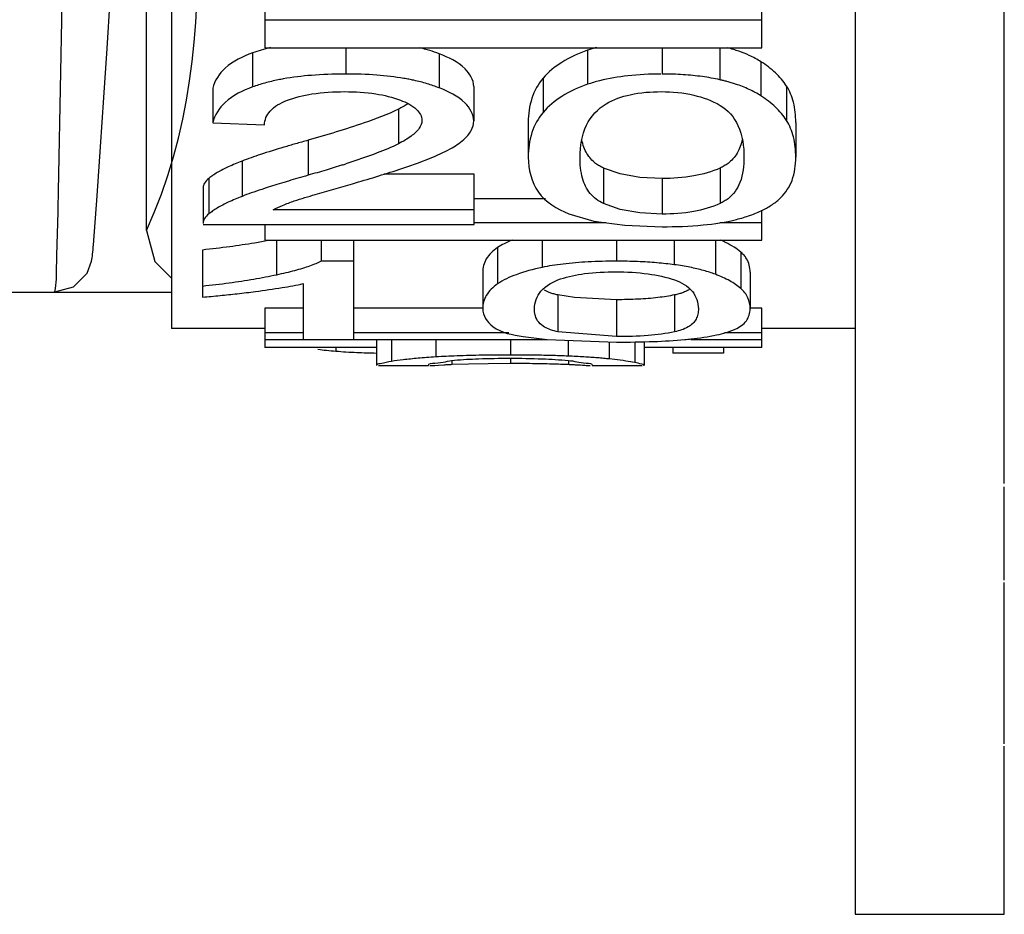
# Paper-space layout 'Sheet' of a CAD drawing. Header units: inches. Extents: x 0.2 to 10.8, y 0.2 to 8.3.
# Tile 358 of 545: x 8.0983 to 8.13, y 1.9559 to 1.9847. Entities that reach past the tile are written whole.
import ezdxf

# ---------------------------------------------------------------- set-up
doc = ezdxf.new("R2010")
doc.units = ezdxf.units.IN
doc.header["$MEASUREMENT"] = 0
doc.layers.get('0').update_dxf_attribs({"lineweight": 5})

psp = doc.layouts.new('Sheet')

# ---------------------------------------------------------------- linework, layer by layer
at = {"color": 0, "linetype": 'ByBlock', "lineweight": -3}
for p, q in [((8.12522913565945, 2.162019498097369), (8.12522913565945, 1.955869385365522)), ((8.103229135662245, 2.158051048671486), (8.103229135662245, 1.974721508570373)), ((8.102422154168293, 1.977878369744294), (8.102422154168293, 2.003886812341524)), ((8.130029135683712, 1.969733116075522), (8.130029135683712, 2.00198390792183)), ((8.122229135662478, 1.98375358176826), (8.122229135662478, 1.985361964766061)), ((8.106229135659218, 1.984935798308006), (8.106229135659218, 1.98375358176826)), ((8.122229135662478, 1.984646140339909), (8.106229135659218, 1.984646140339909)), ((8.105838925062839, 1.983592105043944), (8.105838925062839, 1.982497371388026)), ((8.106229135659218, 1.98375358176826), (8.122229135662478, 1.98375358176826)), ((8.108839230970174, 1.98375358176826), (8.108839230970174, 1.982912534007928)), ((8.111846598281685, 1.983561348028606), (8.111846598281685, 1.982466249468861)), ((8.116620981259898, 1.983676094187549), (8.116620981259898, 1.982582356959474)), ((8.11901385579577, 1.98375358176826), (8.11901385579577, 1.982912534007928)), ((8.120876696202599, 1.98375358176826), (8.120876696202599, 1.982727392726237)), ((8.12219812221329, 1.983308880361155), (8.12219812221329, 1.982210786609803)), ((8.11518711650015, 1.982781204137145), (8.11518711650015, 1.981676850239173)), ((8.10455328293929, 1.982452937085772), (8.10455328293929, 1.981344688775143)), ((8.112954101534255, 1.982512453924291), (8.112954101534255, 1.981404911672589)), ((8.123020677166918, 1.982526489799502), (8.123020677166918, 1.981419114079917)), ((8.110532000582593, 1.981782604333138), (8.110532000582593, 1.980666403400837)), ((8.10455328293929, 1.981344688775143), (8.106219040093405, 1.981277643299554)), ((8.114709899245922, 1.981357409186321), (8.114709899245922, 1.980236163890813)), ((8.123317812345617, 1.981357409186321), (8.123317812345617, 1.980236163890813)), ((8.107623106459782, 1.980782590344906), (8.107623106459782, 1.979654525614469)), ((8.105498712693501, 1.980111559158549), (8.105498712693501, 1.978975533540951)), ((8.11713200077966, 1.979884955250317), (8.11713200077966, 1.978746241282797)), ((8.120886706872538, 1.979887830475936), (8.120886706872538, 1.978749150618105)), ((8.10442911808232, 1.979554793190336), (8.10442911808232, 1.978412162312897)), ((8.112972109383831, 1.979688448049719), (8.110066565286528, 1.979688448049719)), ((8.112972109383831, 1.978065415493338), (8.112972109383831, 1.979688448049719)), ((8.11901385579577, 1.979548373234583), (8.11901385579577, 1.978405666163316)), ((8.104244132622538, 1.979250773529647), (8.104244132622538, 1.978104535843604)), ((8.106274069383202, 1.979248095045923), (8.1061325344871, 1.979201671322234)), ((8.115259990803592, 1.978895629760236), (8.112972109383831, 1.978895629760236)), ((8.112972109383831, 1.978547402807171), (8.106498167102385, 1.978547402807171)), ((8.122229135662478, 1.977568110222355), (8.122229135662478, 1.978534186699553)), ((8.102422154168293, 1.977878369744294), (8.102694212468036, 1.976874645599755)), ((8.104247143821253, 1.978065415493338), (8.112972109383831, 1.978065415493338)), ((8.106229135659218, 1.978065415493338), (8.106229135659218, 1.977568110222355)), ((8.117206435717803, 1.978128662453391), (8.112972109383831, 1.978128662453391)), ((8.122229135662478, 1.978128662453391), (8.120869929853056, 1.978128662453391)), ((8.106229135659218, 1.977568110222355), (8.122229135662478, 1.977568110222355)), ((8.10660645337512, 1.977568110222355), (8.10660645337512, 1.976443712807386)), ((8.108046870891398, 1.977568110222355), (8.108046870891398, 1.976888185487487)), ((8.10909134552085, 1.974367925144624), (8.10909134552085, 1.977568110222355)), ((8.115153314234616, 1.977568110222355), (8.115153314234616, 1.976688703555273)), ((8.117546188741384, 1.977568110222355), (8.117546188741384, 1.976888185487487)), ((8.119409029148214, 1.977568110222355), (8.119409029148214, 1.976776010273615)), ((8.120730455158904, 1.977568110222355), (8.120730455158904, 1.976467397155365)), ((8.10422913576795, 1.977249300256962), (8.10422913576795, 1.975734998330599)), ((8.113719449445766, 1.977324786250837), (8.113719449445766, 1.976155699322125)), ((8.121553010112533, 1.977178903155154), (8.121553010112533, 1.976008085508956)), ((8.102694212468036, 1.976874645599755), (8.103229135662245, 1.976343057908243)), ((8.10909134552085, 1.976888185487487), (8.108046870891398, 1.976888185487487)), ((8.113242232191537, 1.976535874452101), (8.113242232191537, 1.975357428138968)), ((8.121850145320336, 1.976535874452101), (8.121850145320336, 1.975357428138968)), ((8.107470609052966, 1.97616818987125), (8.107470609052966, 1.974367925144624)), ((8.103229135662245, 1.975881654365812), (8.097195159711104, 1.975881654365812)), ((8.116202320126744, 1.975716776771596), (8.115664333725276, 1.975802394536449)), ((8.115664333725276, 1.975802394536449), (8.115664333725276, 1.974615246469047)), ((8.117546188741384, 1.975649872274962), (8.116202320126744, 1.975716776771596)), ((8.117546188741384, 1.975649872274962), (8.117546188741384, 1.974460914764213)), ((8.119419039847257, 1.975803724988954), (8.119419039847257, 1.974616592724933)), ((8.107470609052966, 1.975374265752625), (8.106229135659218, 1.975374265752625)), ((8.106229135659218, 1.975374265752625), (8.106229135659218, 1.974106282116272)), ((8.113242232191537, 1.975374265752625), (8.10909134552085, 1.975374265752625)), ((8.122229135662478, 1.975374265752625), (8.121850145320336, 1.975374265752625)), ((8.122229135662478, 1.974106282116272), (8.122229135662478, 1.975374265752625)), ((8.106229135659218, 1.974719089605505), (8.103229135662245, 1.974719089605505)), ((8.12522913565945, 1.974719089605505), (8.122229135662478, 1.974719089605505)), ((8.107470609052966, 1.974579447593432), (8.106229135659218, 1.974579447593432)), ((8.106229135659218, 1.974367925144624), (8.115317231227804, 1.974367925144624)), ((8.114084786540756, 1.974579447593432), (8.10909134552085, 1.974579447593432)), ((8.109829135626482, 1.974367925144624), (8.109829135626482, 1.973531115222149)), ((8.110306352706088, 1.974367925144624), (8.110306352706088, 1.973662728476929)), ((8.111740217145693, 1.974367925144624), (8.111740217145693, 1.97380704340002)), ((8.114133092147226, 1.974367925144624), (8.114133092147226, 1.973869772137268)), ((8.114544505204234, 1.974465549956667), (8.115317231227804, 1.974367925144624)), ((8.115317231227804, 1.974367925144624), (8.117546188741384, 1.974285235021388)), ((8.117546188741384, 1.974460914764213), (8.115664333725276, 1.974615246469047)), ((8.119941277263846, 1.974367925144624), (8.122229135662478, 1.974367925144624)), ((8.122229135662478, 1.974579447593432), (8.121022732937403, 1.974579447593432)), ((8.109829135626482, 1.974106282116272), (8.106229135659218, 1.974106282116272)), ((8.108516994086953, 1.974106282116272), (8.108516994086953, 1.973983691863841)), ((8.115995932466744, 1.974325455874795), (8.115995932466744, 1.973833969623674)), ((8.117317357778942, 1.974285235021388), (8.117317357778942, 1.973742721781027)), ((8.118139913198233, 1.974285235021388), (8.118139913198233, 1.973629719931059)), ((8.118437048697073, 1.974295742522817), (8.118437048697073, 1.973531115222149)), ((8.122229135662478, 1.974106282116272), (8.118437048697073, 1.974106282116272)), ((8.119366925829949, 1.974106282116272), (8.119366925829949, 1.97393170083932)), ((8.12098766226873, 1.974106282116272), (8.12098766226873, 1.97393170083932)), ((8.114133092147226, 1.973765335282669), (8.114133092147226, 1.973595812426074)), ((8.117490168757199, 1.973723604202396), (8.117317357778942, 1.973742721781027)), ((8.12098766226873, 1.97393170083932), (8.119366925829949, 1.97393170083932)), ((8.111494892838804, 1.973519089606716), (8.10989141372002, 1.973519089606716)), ((8.11182282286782, 1.973534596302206), (8.11170298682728, 1.973525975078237)), ((8.111996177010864, 1.973546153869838), (8.11182282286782, 1.973534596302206)), ((8.112251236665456, 1.973702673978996), (8.112251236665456, 1.973559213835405)), ((8.112787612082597, 1.973577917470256), (8.112251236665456, 1.973559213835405)), ((8.113415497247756, 1.973591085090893), (8.112787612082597, 1.973577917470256)), ((8.114133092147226, 1.973595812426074), (8.113415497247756, 1.973591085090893)), ((8.116005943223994, 1.973695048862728), (8.116005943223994, 1.973558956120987)), ((8.118376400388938, 1.973519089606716), (8.116771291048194, 1.973519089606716)), ((8.130029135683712, 1.966625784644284), (8.130029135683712, 1.969626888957)), ((8.130029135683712, 1.961360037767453), (8.130029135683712, 1.966549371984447)), ((8.130029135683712, 1.955869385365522), (8.130029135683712, 1.96128236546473)), ((8.12522913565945, 1.95586839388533), (8.130029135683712, 1.95586839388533))]:
    psp.add_line(p, q, dxfattribs=at)
for points in [[(8.11901385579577, 1.979548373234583), (8.118298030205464, 1.979585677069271), (8.117669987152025, 1.97969779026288), (8.11713200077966, 1.979884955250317)], [(8.11901385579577, 1.978405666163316), (8.118296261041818, 1.97844361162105), (8.117668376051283, 1.978557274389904), (8.11713200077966, 1.978746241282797)], [(8.11601217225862, 1.978416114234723), (8.116821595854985, 1.978182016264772), (8.117818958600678, 1.978043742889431), (8.11901385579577, 1.977997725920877)], [(8.09947782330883, 1.975907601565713), (8.100078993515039, 1.976069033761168), (8.100516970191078, 1.976507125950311), (8.10065519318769, 1.976889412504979)]]:
    psp.add_lwpolyline(points, dxfattribs=at)
for centre, radius, start, end in [((8.108839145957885, 1.966526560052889), 0.0163859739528, 89.99970276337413, 90.20437083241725), ((8.099646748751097, 2.008654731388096), 0.03007301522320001, 287.5787260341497, 287.8003962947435), ((8.118770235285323, 1.94000107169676), 0.04118949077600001, 106.6183700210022, 106.8280915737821)]:
    psp.add_arc(centre, radius, start, end, dxfattribs=at)
for points, knots in [([(8.100718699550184, 1.977411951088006), (8.103261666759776, 2.011114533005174), (8.101520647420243, 2.067459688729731), (8.099532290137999, 2.132960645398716), (8.102431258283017, 2.165316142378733), (8.100657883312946, 2.174847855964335)], [0, 0, 0, 0, 0.5135504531, 0.8526848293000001, 1, 1, 1, 1]), ([(8.09958364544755, 1.978589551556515), (8.099838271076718, 1.99031271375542), (8.099845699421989, 2.05514043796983), (8.100714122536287, 2.119973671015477), (8.099583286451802, 2.173059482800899)], [0, 0, 0, 0, 0.1808892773, 1, 1, 1, 1]), ([(8.102422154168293, 1.977878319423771), (8.105251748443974, 1.984071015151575), (8.099970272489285, 2.009318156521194), (8.103190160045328, 2.032426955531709), (8.103231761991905, 2.049492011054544)], [0, 0, 0, 0, 0.2851903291, 1, 1, 1, 1]), ([(8.105838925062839, 1.983592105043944), (8.105522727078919, 1.983477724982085), (8.104972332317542, 1.983224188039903), (8.104609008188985, 1.982701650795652), (8.10455328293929, 1.982452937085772)], [0, 0, 0, 0, 0.568825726, 1, 1, 1, 1]), ([(8.106416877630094, 1.983763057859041), (8.106316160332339, 1.983738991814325), (8.106121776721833, 1.983687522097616), (8.105930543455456, 1.983625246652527), (8.105838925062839, 1.983592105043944)], [0, 0, 0, 0, 0.5152357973, 1, 1, 1, 1]), ([(8.111846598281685, 1.983561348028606), (8.111746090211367, 1.983600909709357), (8.111534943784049, 1.983674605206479), (8.111319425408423, 1.983734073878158), (8.111207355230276, 1.983761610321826)], [0, 0, 0, 0, 0.4834621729, 1, 1, 1, 1]), ([(8.112954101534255, 1.982512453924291), (8.112954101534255, 1.982722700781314), (8.112641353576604, 1.98323075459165), (8.112144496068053, 1.983444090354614), (8.111846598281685, 1.983561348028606)], [0, 0, 0, 0, 0.3963995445, 1, 1, 1, 1]), ([(8.116620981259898, 1.983676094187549), (8.116331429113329, 1.983577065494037), (8.115806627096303, 1.98334594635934), (8.115357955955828, 1.982980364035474), (8.11518711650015, 1.982781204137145)], [0, 0, 0, 0, 0.5383734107, 1, 1, 1, 1]), ([(8.116901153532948, 1.983761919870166), (8.11685337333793, 1.983748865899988), (8.116759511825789, 1.983721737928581), (8.116666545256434, 1.983691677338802), (8.116620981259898, 1.983676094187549)], [0, 0, 0, 0, 0.5070441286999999, 1, 1, 1, 1]), ([(8.12181977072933, 1.983512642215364), (8.121712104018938, 1.983561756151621), (8.121483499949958, 1.983652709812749), (8.121248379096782, 1.983724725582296), (8.12112546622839, 1.98375792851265)], [0, 0, 0, 0, 0.4817250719, 1, 1, 1, 1]), ([(8.12219812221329, 1.983308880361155), (8.122138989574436, 1.983346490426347), (8.12201503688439, 1.983418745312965), (8.121886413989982, 1.983482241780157), (8.12181977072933, 1.983512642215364)], [0, 0, 0, 0, 0.4889423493, 1, 1, 1, 1]), ([(8.123020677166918, 1.982526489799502), (8.122919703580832, 1.982680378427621), (8.122669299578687, 1.982972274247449), (8.122363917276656, 1.983203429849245), (8.12219812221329, 1.983308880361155)], [0, 0, 0, 0, 0.4836673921, 1, 1, 1, 1]), ([(8.10666570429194, 1.982725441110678), (8.106519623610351, 1.982695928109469), (8.106240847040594, 1.982630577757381), (8.105967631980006, 1.982544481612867), (8.105838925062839, 1.982497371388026)], [0, 0, 0, 0, 0.5209276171, 1, 1, 1, 1]), ([(8.106826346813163, 1.982756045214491), (8.106799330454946, 1.982751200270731), (8.106745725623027, 1.982741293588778), (8.10669223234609, 1.982730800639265), (8.10666570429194, 1.982725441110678)], [0, 0, 0, 0, 0.5035157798, 1, 1, 1, 1]), ([(8.108780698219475, 1.982912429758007), (8.108431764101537, 1.982911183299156), (8.107777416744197, 1.982888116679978), (8.107126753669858, 1.982809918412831), (8.106826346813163, 1.982756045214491)], [0, 0, 0, 0, 0.5334312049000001, 1, 1, 1, 1]), ([(8.11071021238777, 1.982772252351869), (8.110420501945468, 1.982821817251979), (8.109797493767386, 1.982892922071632), (8.10917127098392, 1.982912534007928), (8.108839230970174, 1.982912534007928)], [0, 0, 0, 0, 0.4695505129, 1, 1, 1, 1]), ([(8.111025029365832, 1.982711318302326), (8.110973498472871, 1.982722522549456), (8.110868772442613, 1.982743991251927), (8.11076359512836, 1.982763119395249), (8.11071021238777, 1.982772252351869)], [0, 0, 0, 0, 0.4933415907, 1, 1, 1, 1]), ([(8.111846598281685, 1.982466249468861), (8.111719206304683, 1.982516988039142), (8.111448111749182, 1.98260955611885), (8.111170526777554, 1.982679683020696), (8.111025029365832, 1.982711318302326)], [0, 0, 0, 0, 0.4794203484, 1, 1, 1, 1]), ([(8.11518711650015, 1.982781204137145), (8.115027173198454, 1.982594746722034), (8.114774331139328, 1.982135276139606), (8.114709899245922, 1.981620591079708), (8.114709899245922, 1.981357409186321)], [0, 0, 0, 0, 0.4827812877, 1, 1, 1, 1]), ([(8.117007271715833, 1.982697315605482), (8.116940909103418, 1.982680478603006), (8.116811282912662, 1.982644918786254), (8.116683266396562, 1.982603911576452), (8.116620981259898, 1.982582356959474)], [0, 0, 0, 0, 0.5095101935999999, 1, 1, 1, 1]), ([(8.118972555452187, 1.982912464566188), (8.118618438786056, 1.982911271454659), (8.117957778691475, 1.982880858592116), (8.11730396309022, 1.982772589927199), (8.117007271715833, 1.982697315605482)], [0, 0, 0, 0, 0.5363726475, 1, 1, 1, 1]), ([(8.119695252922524, 1.982891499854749), (8.119584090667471, 1.982898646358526), (8.119357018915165, 1.982909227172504), (8.119129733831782, 1.982912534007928), (8.11901385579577, 1.982912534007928)], [0, 0, 0, 0, 0.4901300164, 1, 1, 1, 1]), ([(8.120876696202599, 1.982727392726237), (8.120690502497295, 1.982769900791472), (8.120298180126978, 1.982839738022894), (8.11990175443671, 1.982878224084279), (8.119695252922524, 1.982891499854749)], [0, 0, 0, 0, 0.4799661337, 1, 1, 1, 1]), ([(8.121101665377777, 1.982671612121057), (8.121064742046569, 1.982681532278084), (8.120989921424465, 1.982700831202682), (8.120914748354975, 1.982718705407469), (8.120876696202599, 1.982727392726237)], [0, 0, 0, 0, 0.4948325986, 1, 1, 1, 1]), ([(8.121381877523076, 1.982588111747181), (8.121336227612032, 1.982603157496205), (8.12124319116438, 1.982632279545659), (8.121149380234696, 1.982658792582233), (8.121101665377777, 1.982671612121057)], [0, 0, 0, 0, 0.4931184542, 1, 1, 1, 1]), ([(8.105838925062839, 1.982497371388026), (8.105522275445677, 1.982381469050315), (8.104970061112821, 1.982123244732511), (8.104608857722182, 1.981595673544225), (8.10455328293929, 1.981344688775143)], [0, 0, 0, 0, 0.5674207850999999, 1, 1, 1, 1]), ([(8.106930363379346, 1.982056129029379), (8.10719148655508, 1.982163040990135), (8.107815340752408, 1.982312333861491), (8.108450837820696, 1.982345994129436), (8.108803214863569, 1.982345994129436)], [0, 0, 0, 0, 0.4446725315, 1, 1, 1, 1]), ([(8.108803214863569, 1.982345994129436), (8.109137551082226, 1.982345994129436), (8.109745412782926, 1.982312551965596), (8.110341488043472, 1.982170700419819), (8.110595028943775, 1.982070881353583)], [0, 0, 0, 0, 0.5509653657, 1, 1, 1, 1]), ([(8.112954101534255, 1.981404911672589), (8.112954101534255, 1.98161717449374), (8.11264373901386, 1.982129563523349), (8.112144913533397, 1.982347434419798), (8.111846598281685, 1.982466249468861)], [0, 0, 0, 0, 0.3979663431, 1, 1, 1, 1]), ([(8.116620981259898, 1.982582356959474), (8.116331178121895, 1.982482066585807), (8.115805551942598, 1.982247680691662), (8.115357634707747, 1.981877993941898), (8.11518711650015, 1.981676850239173)], [0, 0, 0, 0, 0.5376696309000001, 1, 1, 1, 1]), ([(8.11721569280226, 1.981956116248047), (8.117453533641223, 1.982095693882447), (8.118043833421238, 1.982300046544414), (8.118658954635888, 1.982345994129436), (8.118995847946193, 1.982345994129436)], [0, 0, 0, 0, 0.4501184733, 1, 1, 1, 1]), ([(8.118995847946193, 1.982345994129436), (8.11934442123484, 1.982345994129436), (8.119999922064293, 1.98228716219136), (8.120621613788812, 1.982056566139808), (8.12088458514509, 1.981905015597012)], [0, 0, 0, 0, 0.5345490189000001, 1, 1, 1, 1]), ([(8.12219812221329, 1.982210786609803), (8.12207760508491, 1.982288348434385), (8.12181198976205, 1.982430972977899), (8.121531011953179, 1.982538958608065), (8.121381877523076, 1.982588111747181)], [0, 0, 0, 0, 0.4771807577, 1, 1, 1, 1]), ([(8.123317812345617, 1.981357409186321), (8.123317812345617, 1.981574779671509), (8.123279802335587, 1.981983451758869), (8.12312433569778, 1.98236850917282), (8.123020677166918, 1.982526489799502)], [0, 0, 0, 0, 0.5349699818, 1, 1, 1, 1]), ([(8.106219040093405, 1.981277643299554), (8.106219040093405, 1.9814357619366), (8.106392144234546, 1.981805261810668), (8.106735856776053, 1.981976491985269), (8.106930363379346, 1.982056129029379)], [0, 0, 0, 0, 0.4293238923, 1, 1, 1, 1]), ([(8.110595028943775, 1.982070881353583), (8.110780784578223, 1.981997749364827), (8.111090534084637, 1.981866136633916), (8.111288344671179, 1.981550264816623), (8.111288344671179, 1.981419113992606)], [0, 0, 0, 0, 0.6035153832, 1, 1, 1, 1]), ([(8.123020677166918, 1.981419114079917), (8.122919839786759, 1.981574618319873), (8.122669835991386, 1.981869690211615), (8.122364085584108, 1.982103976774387), (8.12219812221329, 1.982210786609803)], [0, 0, 0, 0, 0.4842876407, 1, 1, 1, 1]), ([(8.110532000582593, 1.981782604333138), (8.11017716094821, 1.981603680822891), (8.109209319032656, 1.981250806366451), (8.108228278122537, 1.980953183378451), (8.107623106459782, 1.980782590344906)], [0, 0, 0, 0, 0.3872688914, 1, 1, 1, 1]), ([(8.11071789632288, 1.98188274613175), (8.11068826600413, 1.981865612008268), (8.110626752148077, 1.981831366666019), (8.110564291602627, 1.981798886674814), (8.110532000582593, 1.981782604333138)], [0, 0, 0, 0, 0.4862470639, 1, 1, 1, 1]), ([(8.11083371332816, 1.981953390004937), (8.110815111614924, 1.981941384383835), (8.110776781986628, 1.981917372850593), (8.110737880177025, 1.98189430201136), (8.11071789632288, 1.98188274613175)], [0, 0, 0, 0, 0.4895525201, 1, 1, 1, 1]), ([(8.11518711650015, 1.981676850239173), (8.115026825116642, 1.981487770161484), (8.114774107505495, 1.981022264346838), (8.114709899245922, 1.980502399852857), (8.114709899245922, 1.980236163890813)], [0, 0, 0, 0, 0.4821482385, 1, 1, 1, 1]), ([(8.116375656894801, 1.980236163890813), (8.116375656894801, 1.980587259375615), (8.116473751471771, 1.981270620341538), (8.116947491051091, 1.981798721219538), (8.11721569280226, 1.981956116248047)], [0, 0, 0, 0, 0.5302993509, 1, 1, 1, 1]), ([(8.12088458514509, 1.981905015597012), (8.12113429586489, 1.981761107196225), (8.12157245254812, 1.981236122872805), (8.121652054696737, 1.980582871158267), (8.121652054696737, 1.980236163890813)], [0, 0, 0, 0, 0.453933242, 1, 1, 1, 1]), ([(8.111288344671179, 1.981419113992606), (8.111288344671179, 1.981330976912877), (8.11120016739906, 1.981124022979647), (8.111038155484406, 1.980986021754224), (8.110940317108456, 1.98091331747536)], [0, 0, 0, 0, 0.419637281, 1, 1, 1, 1]), ([(8.11263157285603, 1.980802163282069), (8.112726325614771, 1.980886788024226), (8.112886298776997, 1.981063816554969), (8.112954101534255, 1.981298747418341), (8.112954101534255, 1.981404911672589)], [0, 0, 0, 0, 0.5447605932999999, 1, 1, 1, 1]), ([(8.123317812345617, 1.980236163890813), (8.123317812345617, 1.980456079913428), (8.123279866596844, 1.980869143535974), (8.123124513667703, 1.981258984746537), (8.123020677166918, 1.981419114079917)], [0, 0, 0, 0, 0.5353812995, 1, 1, 1, 1]), ([(8.107623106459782, 1.980782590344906), (8.107488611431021, 1.980744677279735), (8.10722936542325, 1.980670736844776), (8.106970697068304, 1.980594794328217), (8.10684629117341, 1.980557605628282)], [0, 0, 0, 0, 0.5183454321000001, 1, 1, 1, 1]), ([(8.110940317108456, 1.98091331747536), (8.110880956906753, 1.980869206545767), (8.11074767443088, 1.980781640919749), (8.110607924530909, 1.980705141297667), (8.110532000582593, 1.980666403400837)], [0, 0, 0, 0, 0.4645709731, 1, 1, 1, 1]), ([(8.111551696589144, 1.980202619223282), (8.11177224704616, 1.980292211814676), (8.112148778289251, 1.980462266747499), (8.112501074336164, 1.980685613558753), (8.11263157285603, 1.980802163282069)], [0, 0, 0, 0, 0.5763708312, 1, 1, 1, 1]), ([(8.116877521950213, 1.980037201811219), (8.116766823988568, 1.980123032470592), (8.11656659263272, 1.980351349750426), (8.116466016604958, 1.980635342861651), (8.11643201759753, 1.980786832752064)], [0, 0, 0, 0, 0.4742943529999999, 1, 1, 1, 1]), ([(8.121599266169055, 1.980812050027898), (8.121565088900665, 1.980655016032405), (8.121461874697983, 1.980360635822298), (8.121253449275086, 1.980125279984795), (8.12113843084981, 1.980037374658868)], [0, 0, 0, 0, 0.5261008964, 1, 1, 1, 1]), ([(8.10684629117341, 1.980557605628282), (8.106593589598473, 1.980482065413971), (8.1061414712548, 1.980342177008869), (8.105694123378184, 1.980187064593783), (8.105498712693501, 1.980111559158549)], [0, 0, 0, 0, 0.5573278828, 1, 1, 1, 1]), ([(8.110532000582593, 1.980666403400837), (8.110311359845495, 1.980553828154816), (8.109750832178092, 1.980325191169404), (8.109179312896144, 1.980130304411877), (8.108840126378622, 1.980021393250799)], [0, 0, 0, 0, 0.4101384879, 1, 1, 1, 1]), ([(8.105498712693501, 1.980111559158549), (8.10534937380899, 1.980053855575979), (8.105077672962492, 1.979941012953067), (8.104814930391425, 1.979807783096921), (8.104699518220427, 1.979739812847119)], [0, 0, 0, 0, 0.5444827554, 1, 1, 1, 1]), ([(8.109054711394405, 1.979383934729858), (8.109555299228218, 1.979528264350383), (8.110393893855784, 1.979782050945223), (8.111222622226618, 1.980068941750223), (8.111551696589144, 1.980202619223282)], [0, 0, 0, 0, 0.5946105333, 1, 1, 1, 1]), ([(8.114709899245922, 1.980236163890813), (8.114709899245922, 1.979847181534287), (8.114908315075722, 1.979006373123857), (8.115639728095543, 1.978563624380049), (8.11601217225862, 1.978416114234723)], [0, 0, 0, 0, 0.492648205, 1, 1, 1, 1]), ([(8.116703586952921, 1.979069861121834), (8.116587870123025, 1.97921018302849), (8.116408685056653, 1.979594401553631), (8.116375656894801, 1.980008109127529), (8.116375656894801, 1.980236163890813)], [0, 0, 0, 0, 0.4436814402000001, 1, 1, 1, 1]), ([(8.121652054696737, 1.980236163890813), (8.121652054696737, 1.979962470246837), (8.12160549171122, 1.979460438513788), (8.121310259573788, 1.979033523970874), (8.121139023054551, 1.978900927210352)], [0, 0, 0, 0, 0.5582547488, 1, 1, 1, 1]), ([(8.12283654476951, 1.978934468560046), (8.122994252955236, 1.979089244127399), (8.123259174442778, 1.979502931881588), (8.123317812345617, 1.979984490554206), (8.123317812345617, 1.980236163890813)], [0, 0, 0, 0, 0.4675185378, 1, 1, 1, 1]), ([(8.108729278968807, 1.979986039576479), (8.108554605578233, 1.979930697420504), (8.108186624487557, 1.97981764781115), (8.107817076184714, 1.979709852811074), (8.107623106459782, 1.979654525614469)], [0, 0, 0, 0, 0.4760022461, 1, 1, 1, 1]), ([(8.11713200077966, 1.979884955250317), (8.117086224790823, 1.979905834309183), (8.116998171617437, 1.97995160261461), (8.116916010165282, 1.980007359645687), (8.116877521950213, 1.980037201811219)], [0, 0, 0, 0, 0.5081335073, 1, 1, 1, 1]), ([(8.120886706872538, 1.979887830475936), (8.120617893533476, 1.979765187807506), (8.119995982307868, 1.979590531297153), (8.119356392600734, 1.979548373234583), (8.11901385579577, 1.979548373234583)], [0, 0, 0, 0, 0.4631131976, 1, 1, 1, 1]), ([(8.12113843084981, 1.980037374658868), (8.12110018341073, 1.980008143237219), (8.12101881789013, 1.979953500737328), (8.120931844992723, 1.97990842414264), (8.120886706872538, 1.979887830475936)], [0, 0, 0, 0, 0.4924544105, 1, 1, 1, 1]), ([(8.10442911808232, 1.979554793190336), (8.104376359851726, 1.979511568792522), (8.104287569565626, 1.979425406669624), (8.104244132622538, 1.97930413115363), (8.104244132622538, 1.979250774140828)], [0, 0, 0, 0, 0.5610679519, 1, 1, 1, 1]), ([(8.104699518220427, 1.979739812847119), (8.10464969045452, 1.979710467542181), (8.104557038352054, 1.979652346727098), (8.104468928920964, 1.979587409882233), (8.10442911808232, 1.979554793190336)], [0, 0, 0, 0, 0.5291002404, 1, 1, 1, 1]), ([(8.107623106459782, 1.979654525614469), (8.107514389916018, 1.979623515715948), (8.107303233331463, 1.97956271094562), (8.107092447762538, 1.979500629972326), (8.106990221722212, 1.97947011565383)], [0, 0, 0, 0, 0.5144936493, 1, 1, 1, 1]), ([(8.1061325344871, 1.979201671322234), (8.106018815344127, 1.97916392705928), (8.105806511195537, 1.97909139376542), (8.105596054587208, 1.979013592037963), (8.105498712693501, 1.978975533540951)], [0, 0, 0, 0, 0.5341048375, 1, 1, 1, 1]), ([(8.106845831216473, 1.979426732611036), (8.106746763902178, 1.979396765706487), (8.106555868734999, 1.979338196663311), (8.10636555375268, 1.979277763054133), (8.106274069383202, 1.979248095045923)], [0, 0, 0, 0, 0.5183440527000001, 1, 1, 1, 1]), ([(8.107180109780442, 1.978828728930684), (8.107402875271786, 1.978904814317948), (8.10802906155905, 1.979086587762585), (8.108654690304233, 1.979268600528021), (8.109054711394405, 1.979383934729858)], [0, 0, 0, 0, 0.361201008, 1, 1, 1, 1]), ([(8.105498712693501, 1.978975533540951), (8.10534926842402, 1.978917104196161), (8.105077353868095, 1.978802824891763), (8.104814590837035, 1.978667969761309), (8.104699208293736, 1.978599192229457)], [0, 0, 0, 0, 0.5443278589, 1, 1, 1, 1]), ([(8.106498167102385, 1.978547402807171), (8.106597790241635, 1.978597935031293), (8.10682222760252, 1.978699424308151), (8.107052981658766, 1.978785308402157), (8.107180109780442, 1.978828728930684)], [0, 0, 0, 0, 0.4540073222, 1, 1, 1, 1]), ([(8.11713200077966, 1.978746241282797), (8.117048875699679, 1.978784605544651), (8.116891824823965, 1.978875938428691), (8.116759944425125, 1.979001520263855), (8.116703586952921, 1.979069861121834)], [0, 0, 0, 0, 0.5082434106, 1, 1, 1, 1]), ([(8.121139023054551, 1.978900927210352), (8.121100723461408, 1.978871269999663), (8.121019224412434, 1.978815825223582), (8.120931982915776, 1.978770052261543), (8.120886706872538, 1.978749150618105)], [0, 0, 0, 0, 0.4927368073, 1, 1, 1, 1]), ([(8.122247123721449, 1.97852986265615), (8.122358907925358, 1.978584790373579), (8.12256744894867, 1.978703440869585), (8.122754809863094, 1.978854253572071), (8.12283654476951, 1.978934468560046)], [0, 0, 0, 0, 0.5209755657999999, 1, 1, 1, 1]), ([(8.09947814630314, 1.975907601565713), (8.099528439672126, 1.976176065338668), (8.099526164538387, 1.977077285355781), (8.099570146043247, 1.977968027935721), (8.09958364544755, 1.978589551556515)], [0, 0, 0, 0, 0.3052444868, 1, 1, 1, 1]), ([(8.104699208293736, 1.978599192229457), (8.104649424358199, 1.978569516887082), (8.104556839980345, 1.978510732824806), (8.104468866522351, 1.978445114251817), (8.10442911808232, 1.978412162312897)], [0, 0, 0, 0, 0.5288640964, 1, 1, 1, 1]), ([(8.120886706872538, 1.978749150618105), (8.120618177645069, 1.978625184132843), (8.119996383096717, 1.978448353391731), (8.119356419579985, 1.978405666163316), (8.11901385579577, 1.978405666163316)], [0, 0, 0, 0, 0.4633408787, 1, 1, 1, 1]), ([(8.121408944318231, 1.97823265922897), (8.12156027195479, 1.978271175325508), (8.121845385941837, 1.978355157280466), (8.122120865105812, 1.978467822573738), (8.122247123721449, 1.97852986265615)], [0, 0, 0, 0, 0.5260664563, 1, 1, 1, 1]), ([(8.10442911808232, 1.978412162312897), (8.104376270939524, 1.978368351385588), (8.104287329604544, 1.978280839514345), (8.104244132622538, 1.978158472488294), (8.104244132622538, 1.978104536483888)], [0, 0, 0, 0, 0.5599991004, 1, 1, 1, 1]), ([(8.11901385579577, 1.977997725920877), (8.11945509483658, 1.977997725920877), (8.120259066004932, 1.978024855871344), (8.121057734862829, 1.978143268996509), (8.121408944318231, 1.97823265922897)], [0, 0, 0, 0, 0.5490466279, 1, 1, 1, 1]), ([(8.106345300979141, 1.97755576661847), (8.10627272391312, 1.977541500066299), (8.106125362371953, 1.977513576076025), (8.105977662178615, 1.977487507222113), (8.10590273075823, 1.977474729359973)], [0, 0, 0, 0, 0.4931752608, 1, 1, 1, 1]), ([(8.114187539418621, 1.977569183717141), (8.114101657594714, 1.977533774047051), (8.113941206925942, 1.977460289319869), (8.113788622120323, 1.977371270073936), (8.113719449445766, 1.977324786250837)], [0, 0, 0, 0, 0.5271085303, 1, 1, 1, 1]), ([(8.121061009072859, 1.977491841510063), (8.121033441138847, 1.977505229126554), (8.120977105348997, 1.977531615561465), (8.120920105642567, 1.977556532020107), (8.12089104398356, 1.977568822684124)], [0, 0, 0, 0, 0.4927081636, 1, 1, 1, 1]), ([(8.100658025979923, 1.976888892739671), (8.10067206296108, 1.976964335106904), (8.100695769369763, 1.977138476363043), (8.10071126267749, 1.977313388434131), (8.100718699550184, 1.977411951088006)], [0, 0, 0, 0, 0.4370494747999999, 1, 1, 1, 1]), ([(8.10590273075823, 1.977474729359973), (8.105636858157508, 1.9774293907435), (8.10507994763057, 1.977346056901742), (8.10452077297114, 1.977280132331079), (8.10422913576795, 1.977249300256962)], [0, 0, 0, 0, 0.4790826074, 1, 1, 1, 1]), ([(8.113719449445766, 1.977324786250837), (8.11357765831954, 1.977229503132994), (8.113333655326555, 1.977006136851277), (8.113242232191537, 1.976682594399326), (8.113242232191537, 1.976535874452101)], [0, 0, 0, 0, 0.5379656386, 1, 1, 1, 1]), ([(8.121553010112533, 1.977178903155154), (8.121483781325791, 1.977238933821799), (8.121325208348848, 1.977353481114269), (8.121153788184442, 1.977446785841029), (8.121061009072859, 1.977491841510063)], [0, 0, 0, 0, 0.4704546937, 1, 1, 1, 1]), ([(8.121732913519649, 1.976967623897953), (8.121709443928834, 1.977006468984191), (8.121654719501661, 1.977081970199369), (8.121588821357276, 1.977147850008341), (8.121553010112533, 1.977178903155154)], [0, 0, 0, 0, 0.4891404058, 1, 1, 1, 1]), ([(8.121850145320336, 1.976535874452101), (8.121850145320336, 1.976611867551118), (8.121831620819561, 1.976763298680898), (8.1217714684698, 1.976903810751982), (8.121732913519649, 1.976967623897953)], [0, 0, 0, 0, 0.5047727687, 1, 1, 1, 1]), ([(8.107186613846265, 1.976582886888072), (8.1070951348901, 1.976558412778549), (8.106902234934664, 1.976509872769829), (8.10670826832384, 1.976465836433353), (8.10660645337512, 1.976443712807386)], [0, 0, 0, 0, 0.476130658, 1, 1, 1, 1]), ([(8.107673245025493, 1.976730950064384), (8.10759811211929, 1.976704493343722), (8.107436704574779, 1.976652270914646), (8.107273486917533, 1.976606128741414), (8.107186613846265, 1.976582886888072)], [0, 0, 0, 0, 0.4697098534, 1, 1, 1, 1]), ([(8.108046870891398, 1.976888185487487), (8.107991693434, 1.976859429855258), (8.107868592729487, 1.976803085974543), (8.107742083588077, 1.976755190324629), (8.107673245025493, 1.976730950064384)], [0, 0, 0, 0, 0.4602047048, 1, 1, 1, 1]), ([(8.115153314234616, 1.976688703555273), (8.114871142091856, 1.976630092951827), (8.114374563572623, 1.976499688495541), (8.113904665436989, 1.976281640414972), (8.113719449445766, 1.976155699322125)], [0, 0, 0, 0, 0.5626907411, 1, 1, 1, 1]), ([(8.115831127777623, 1.976797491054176), (8.115713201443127, 1.976783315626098), (8.11548641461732, 1.976751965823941), (8.115261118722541, 1.976711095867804), (8.115153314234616, 1.976688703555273)], [0, 0, 0, 0, 0.5189394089, 1, 1, 1, 1]), ([(8.117546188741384, 1.976888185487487), (8.117241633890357, 1.976888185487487), (8.116668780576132, 1.976875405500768), (8.116097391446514, 1.976829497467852), (8.115831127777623, 1.976797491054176)], [0, 0, 0, 0, 0.5317549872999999, 1, 1, 1, 1]), ([(8.118227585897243, 1.976875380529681), (8.11811635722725, 1.976879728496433), (8.117889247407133, 1.976886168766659), (8.117662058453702, 1.976888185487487), (8.117546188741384, 1.976888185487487)], [0, 0, 0, 0, 0.4899726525, 1, 1, 1, 1]), ([(8.118851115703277, 1.976837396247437), (8.118749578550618, 1.976845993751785), (8.118541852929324, 1.976860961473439), (8.118333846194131, 1.976871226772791), (8.118227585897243, 1.976875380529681)], [0, 0, 0, 0, 0.4893369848, 1, 1, 1, 1]), ([(8.119409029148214, 1.976776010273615), (8.119318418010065, 1.976788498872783), (8.11913268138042, 1.976811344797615), (8.118946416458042, 1.97682932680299), (8.118851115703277, 1.976837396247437)], [0, 0, 0, 0, 0.4888459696, 1, 1, 1, 1]), ([(8.119914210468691, 1.976692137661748), (8.119832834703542, 1.976708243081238), (8.119664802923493, 1.976738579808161), (8.1194959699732, 1.976764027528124), (8.119409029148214, 1.976776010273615)], [0, 0, 0, 0, 0.4859167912, 1, 1, 1, 1]), ([(8.120730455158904, 1.976467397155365), (8.12060683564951, 1.976514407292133), (8.120337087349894, 1.976599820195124), (8.120061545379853, 1.976662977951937), (8.119914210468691, 1.976692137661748)], [0, 0, 0, 0, 0.4682484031, 1, 1, 1, 1]), ([(8.105874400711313, 1.976302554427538), (8.105612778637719, 1.976257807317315), (8.105065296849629, 1.97617542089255), (8.104515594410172, 1.976109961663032), (8.10422913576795, 1.976079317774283)], [0, 0, 0, 0, 0.479520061, 1, 1, 1, 1]), ([(8.10660645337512, 1.976443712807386), (8.10648783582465, 1.976417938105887), (8.106244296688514, 1.976368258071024), (8.105999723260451, 1.976323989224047), (8.105874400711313, 1.976302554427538)], [0, 0, 0, 0, 0.4884180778, 1, 1, 1, 1]), ([(8.114907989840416, 1.975357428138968), (8.114907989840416, 1.975558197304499), (8.115087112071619, 1.976019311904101), (8.115513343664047, 1.976237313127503), (8.115748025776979, 1.976317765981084)], [0, 0, 0, 0, 0.4472882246, 1, 1, 1, 1]), ([(8.115748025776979, 1.976317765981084), (8.115998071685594, 1.97640348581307), (8.116591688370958, 1.976520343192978), (8.117192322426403, 1.976547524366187), (8.117528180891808, 1.976547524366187)], [0, 0, 0, 0, 0.4404125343, 1, 1, 1, 1]), ([(8.117528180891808, 1.976547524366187), (8.11787545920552, 1.976547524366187), (8.118513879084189, 1.976513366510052), (8.119141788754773, 1.976380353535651), (8.119416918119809, 1.976287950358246)], [0, 0, 0, 0, 0.544741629, 1, 1, 1, 1]), ([(8.119416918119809, 1.976287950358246), (8.119632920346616, 1.976215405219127), (8.120033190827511, 1.975995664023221), (8.120184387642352, 1.975554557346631), (8.120184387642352, 1.975357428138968)], [0, 0, 0, 0, 0.5361538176, 1, 1, 1, 1]), ([(8.121553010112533, 1.976008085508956), (8.121444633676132, 1.97610317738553), (8.121179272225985, 1.97627848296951), (8.120890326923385, 1.976406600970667), (8.120730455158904, 1.976467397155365)], [0, 0, 0, 0, 0.4573931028, 1, 1, 1, 1]), ([(8.105932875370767, 1.975915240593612), (8.106218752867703, 1.975952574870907), (8.106733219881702, 1.976025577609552), (8.107244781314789, 1.976118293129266), (8.107470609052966, 1.97616818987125)], [0, 0, 0, 0, 0.5548815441, 1, 1, 1, 1]), ([(8.113719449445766, 1.976155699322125), (8.113577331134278, 1.976059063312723), (8.11333299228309, 1.975832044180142), (8.113242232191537, 1.97550576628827), (8.113242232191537, 1.975357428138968)], [0, 0, 0, 0, 0.536731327, 1, 1, 1, 1]), ([(8.115409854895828, 1.975873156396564), (8.11537899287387, 1.975884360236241), (8.115319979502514, 1.975908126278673), (8.115263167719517, 1.975936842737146), (8.115236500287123, 1.975952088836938)], [0, 0, 0, 0, 0.5166383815, 1, 1, 1, 1]), ([(8.119917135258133, 1.975996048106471), (8.119881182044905, 1.975970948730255), (8.11980123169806, 1.975924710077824), (8.119716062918, 1.97588946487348), (8.119670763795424, 1.97587325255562)], [0, 0, 0, 0, 0.476809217, 1, 1, 1, 1]), ([(8.121850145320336, 1.975357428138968), (8.121850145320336, 1.97547824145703), (8.121801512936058, 1.975726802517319), (8.121645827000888, 1.975926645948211), (8.121553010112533, 1.976008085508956)], [0, 0, 0, 0, 0.4945415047, 1, 1, 1, 1]), ([(8.10422913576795, 1.975734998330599), (8.104321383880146, 1.975741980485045), (8.104509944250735, 1.975757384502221), (8.104698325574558, 1.975774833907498), (8.104794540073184, 1.97578422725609)], [0, 0, 0, 0, 0.4890054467, 1, 1, 1, 1]), ([(8.104794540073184, 1.97578422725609), (8.104977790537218, 1.975802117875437), (8.105357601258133, 1.975842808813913), (8.105736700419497, 1.975889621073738), (8.105932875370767, 1.975915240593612)], [0, 0, 0, 0, 0.4820413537, 1, 1, 1, 1]), ([(8.115664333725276, 1.975802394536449), (8.115619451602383, 1.975811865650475), (8.115533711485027, 1.975832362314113), (8.115449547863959, 1.975858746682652), (8.115409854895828, 1.975873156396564)], [0, 0, 0, 0, 0.5206754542, 1, 1, 1, 1]), ([(8.1188827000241, 1.975717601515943), (8.118673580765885, 1.975692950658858), (8.118228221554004, 1.975658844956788), (8.11778188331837, 1.975649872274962), (8.117546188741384, 1.975649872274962)], [0, 0, 0, 0, 0.4718467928, 1, 1, 1, 1]), ([(8.119419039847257, 1.975803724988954), (8.119333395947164, 1.975785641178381), (8.119155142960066, 1.975753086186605), (8.118975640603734, 1.975728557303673), (8.1188827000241, 1.975717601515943)], [0, 0, 0, 0, 0.4832930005, 1, 1, 1, 1]), ([(8.119554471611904, 1.975836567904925), (8.119532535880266, 1.975830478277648), (8.119487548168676, 1.975818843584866), (8.119442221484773, 1.97580861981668), (8.119419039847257, 1.975803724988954)], [0, 0, 0, 0, 0.4900182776, 1, 1, 1, 1]), ([(8.119670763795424, 1.97587325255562), (8.119651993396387, 1.975866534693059), (8.119613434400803, 1.97585361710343), (8.119574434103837, 1.975842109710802), (8.119554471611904, 1.975836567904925)], [0, 0, 0, 0, 0.4903933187, 1, 1, 1, 1]), ([(8.113242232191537, 1.975357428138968), (8.113242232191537, 1.975139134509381), (8.113619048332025, 1.974597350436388), (8.114206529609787, 1.974524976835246), (8.114544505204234, 1.974465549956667)], [0, 0, 0, 0, 0.3888005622, 1, 1, 1, 1]), ([(8.114937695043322, 1.975131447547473), (8.114927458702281, 1.97516650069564), (8.114912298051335, 1.975241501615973), (8.114907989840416, 1.97531777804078), (8.114907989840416, 1.975357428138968)], [0, 0, 0, 0, 0.479434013, 1, 1, 1, 1]), ([(8.120184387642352, 1.975357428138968), (8.120184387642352, 1.975297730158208), (8.120174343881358, 1.975183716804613), (8.120136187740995, 1.975075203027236), (8.120111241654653, 1.975027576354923)], [0, 0, 0, 0, 0.5261479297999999, 1, 1, 1, 1]), ([(8.121368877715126, 1.974703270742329), (8.121505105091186, 1.974766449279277), (8.12176159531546, 1.97492643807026), (8.121850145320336, 1.975223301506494), (8.121850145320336, 1.975357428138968)], [0, 0, 0, 0, 0.5282069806, 1, 1, 1, 1]), ([(8.11523591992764, 1.974767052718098), (8.115165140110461, 1.97480806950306), (8.115035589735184, 1.974909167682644), (8.114959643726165, 1.975056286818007), (8.114937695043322, 1.975131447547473)], [0, 0, 0, 0, 0.5109480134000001, 1, 1, 1, 1]), ([(8.120111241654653, 1.975027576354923), (8.120055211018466, 1.974920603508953), (8.11983886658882, 1.974724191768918), (8.119569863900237, 1.974648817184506), (8.119419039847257, 1.974616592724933)], [0, 0, 0, 0, 0.4391431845, 1, 1, 1, 1]), ([(8.115664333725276, 1.974615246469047), (8.115584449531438, 1.97463230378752), (8.11543713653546, 1.974670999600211), (8.11529672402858, 1.974731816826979), (8.11523591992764, 1.974767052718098)], [0, 0, 0, 0, 0.5375393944, 1, 1, 1, 1]), ([(8.119941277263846, 1.974385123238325), (8.12021964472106, 1.9744157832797), (8.120703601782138, 1.974483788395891), (8.121179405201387, 1.974615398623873), (8.121368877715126, 1.974703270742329)], [0, 0, 0, 0, 0.5728087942, 1, 1, 1, 1]), ([(8.119419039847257, 1.974616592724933), (8.119139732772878, 1.974556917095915), (8.118515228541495, 1.974478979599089), (8.117887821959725, 1.974460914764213), (8.117546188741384, 1.974460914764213)], [0, 0, 0, 0, 0.4553425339, 1, 1, 1, 1]), ([(8.117546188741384, 1.974285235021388), (8.11794653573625, 1.974285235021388), (8.118680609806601, 1.974294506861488), (8.119414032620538, 1.974334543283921), (8.119746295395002, 1.974365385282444)], [0, 0, 0, 0, 0.5454035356, 1, 1, 1, 1]), ([(8.119746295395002, 1.974365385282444), (8.119779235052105, 1.974368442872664), (8.119844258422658, 1.974374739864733), (8.119909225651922, 1.974381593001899), (8.119941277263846, 1.974385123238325)], [0, 0, 0, 0, 0.5063972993, 1, 1, 1, 1]), ([(8.108516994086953, 1.973983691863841), (8.108416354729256, 1.973991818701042), (8.108223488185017, 1.974009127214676), (8.108031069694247, 1.974030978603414), (8.107939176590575, 1.974042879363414)], [0, 0, 0, 0, 0.5214494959, 1, 1, 1, 1]), ([(8.109194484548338, 1.973942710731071), (8.109076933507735, 1.973947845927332), (8.108850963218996, 1.973959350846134), (8.108625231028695, 1.973974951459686), (8.108516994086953, 1.973983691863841)], [0, 0, 0, 0, 0.5200525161, 1, 1, 1, 1]), ([(8.10982503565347, 1.973922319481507), (8.10971695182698, 1.97392474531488), (8.109506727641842, 1.973930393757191), (8.109296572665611, 1.973938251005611), (8.109194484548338, 1.973942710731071)], [0, 0, 0, 0, 0.5140885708, 1, 1, 1, 1]), ([(8.111161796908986, 1.973763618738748), (8.111001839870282, 1.973749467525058), (8.110716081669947, 1.973720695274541), (8.110431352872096, 1.973682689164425), (8.110306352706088, 1.973662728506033)], [0, 0, 0, 0, 0.5591956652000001, 1, 1, 1, 1]), ([(8.111740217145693, 1.97380704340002), (8.111639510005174, 1.973800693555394), (8.111446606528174, 1.973787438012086), (8.111253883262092, 1.973771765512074), (8.111161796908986, 1.973763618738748)], [0, 0, 0, 0, 0.5218799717, 1, 1, 1, 1]), ([(8.112418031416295, 1.973840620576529), (8.112300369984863, 1.973836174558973), (8.112074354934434, 1.973826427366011), (8.111848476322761, 1.973813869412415), (8.111740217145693, 1.97380704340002)], [0, 0, 0, 0, 0.5204916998, 1, 1, 1, 1]), ([(8.11233492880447, 1.973702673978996), (8.112592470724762, 1.973725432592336), (8.113185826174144, 1.973757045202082), (8.11377974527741, 1.973765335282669), (8.114115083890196, 1.973765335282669)], [0, 0, 0, 0, 0.4353467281, 1, 1, 1, 1]), ([(8.114133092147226, 1.973869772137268), (8.113828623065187, 1.973869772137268), (8.113256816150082, 1.973865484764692), (8.112685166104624, 1.973850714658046), (8.112418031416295, 1.973840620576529)], [0, 0, 0, 0, 0.5324799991, 1, 1, 1, 1]), ([(8.114115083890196, 1.973765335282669), (8.11446171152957, 1.973765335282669), (8.115091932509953, 1.973755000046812), (8.115721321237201, 1.973719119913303), (8.116003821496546, 1.973695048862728)], [0, 0, 0, 0, 0.5500702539, 1, 1, 1, 1]), ([(8.114814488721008, 1.973865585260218), (8.11470322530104, 1.97386699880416), (8.114476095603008, 1.973869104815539), (8.114248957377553, 1.973869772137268), (8.114133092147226, 1.973869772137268)], [0, 0, 0, 0, 0.4898897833, 1, 1, 1, 1]), ([(8.115438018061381, 1.973853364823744), (8.115336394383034, 1.973856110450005), (8.11512856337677, 1.973860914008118), (8.114920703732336, 1.973864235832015), (8.114814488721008, 1.973865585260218)], [0, 0, 0, 0, 0.4890256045, 1, 1, 1, 1]), ([(8.115995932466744, 1.973833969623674), (8.11590517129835, 1.973837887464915), (8.115719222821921, 1.973845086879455), (8.115533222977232, 1.973850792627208), (8.115438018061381, 1.973853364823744)], [0, 0, 0, 0, 0.4881936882, 1, 1, 1, 1]), ([(8.116501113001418, 1.973808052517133), (8.11641951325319, 1.973812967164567), (8.116251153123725, 1.973822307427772), (8.11608272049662, 1.973830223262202), (8.115995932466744, 1.973833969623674)], [0, 0, 0, 0, 0.4848139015, 1, 1, 1, 1]), ([(8.116938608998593, 1.973777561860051), (8.11686824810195, 1.973783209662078), (8.116722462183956, 1.973794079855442), (8.116576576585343, 1.973803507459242), (8.116501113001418, 1.973808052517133)], [0, 0, 0, 0, 0.4828538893, 1, 1, 1, 1]), ([(8.117317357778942, 1.973742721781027), (8.117256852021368, 1.973749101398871), (8.117130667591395, 1.973761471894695), (8.117004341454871, 1.97377228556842), (8.116938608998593, 1.973777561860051)], [0, 0, 0, 0, 0.4798765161, 1, 1, 1, 1]), ([(8.110306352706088, 1.973662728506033), (8.110185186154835, 1.973643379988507), (8.110070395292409, 1.973594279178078), (8.109829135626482, 1.973574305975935), (8.109829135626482, 1.973531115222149)], [0, 0, 0, 0, 0.7396459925, 1, 1, 1, 1]), ([(8.111494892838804, 1.973531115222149), (8.111494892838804, 1.973605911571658), (8.111928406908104, 1.973605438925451), (8.112123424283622, 1.973683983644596), (8.11233492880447, 1.973702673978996)], [0, 0, 0, 0, 0.2605008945, 1, 1, 1, 1]), ([(8.11170298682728, 1.973525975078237), (8.111672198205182, 1.973523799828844), (8.111619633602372, 1.973520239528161), (8.11156693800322, 1.97351793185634), (8.111545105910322, 1.973518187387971)], [0, 0, 0, 0, 0.5856924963, 1, 1, 1, 1]), ([(8.112251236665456, 1.973559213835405), (8.112206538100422, 1.973557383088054), (8.11212149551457, 1.973553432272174), (8.11203649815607, 1.973548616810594), (8.111996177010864, 1.973546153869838)], [0, 0, 0, 0, 0.5254880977, 1, 1, 1, 1]), ([(8.115470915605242, 1.973577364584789), (8.115260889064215, 1.973583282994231), (8.114814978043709, 1.973592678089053), (8.114368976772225, 1.973595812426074), (8.114133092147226, 1.973595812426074)], [0, 0, 0, 0, 0.4711042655, 1, 1, 1, 1]), ([(8.116005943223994, 1.973558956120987), (8.115920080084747, 1.973562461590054), (8.115741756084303, 1.973569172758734), (8.11556339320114, 1.973574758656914), (8.115470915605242, 1.973577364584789)], [0, 0, 0, 0, 0.4815644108, 1, 1, 1, 1]), ([(8.116003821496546, 1.973695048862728), (8.116196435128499, 1.973678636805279), (8.116377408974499, 1.973609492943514), (8.116771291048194, 1.973600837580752), (8.116771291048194, 1.973531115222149)], [0, 0, 0, 0, 0.7349301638, 1, 1, 1, 1]), ([(8.116258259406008, 1.973546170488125), (8.116218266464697, 1.97354857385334), (8.116134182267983, 1.973553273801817), (8.116050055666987, 1.973557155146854), (8.116005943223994, 1.973558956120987)], [0, 0, 0, 0, 0.4757518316, 1, 1, 1, 1]), ([(8.116698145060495, 1.973518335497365), (8.11664109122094, 1.973519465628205), (8.116494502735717, 1.973530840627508), (8.116347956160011, 1.973540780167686), (8.116258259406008, 1.973546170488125)], [0, 0, 0, 0, 0.3883992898, 1, 1, 1, 1]), ([(8.118139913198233, 1.973629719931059), (8.118044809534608, 1.973647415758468), (8.117828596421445, 1.973681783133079), (8.117611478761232, 1.973709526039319), (8.117490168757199, 1.973723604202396)], [0, 0, 0, 0, 0.441998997, 1, 1, 1, 1]), ([(8.118437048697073, 1.973531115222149), (8.118437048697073, 1.973559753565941), (8.118291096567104, 1.973585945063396), (8.11821516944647, 1.973615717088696), (8.118139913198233, 1.973629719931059)], [0, 0, 0, 0, 0.2722631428, 1, 1, 1, 1])]:
    psp.add_open_spline(points, degree=3, knots=knots, dxfattribs=at)

doc.saveas('drawing.dxf')
